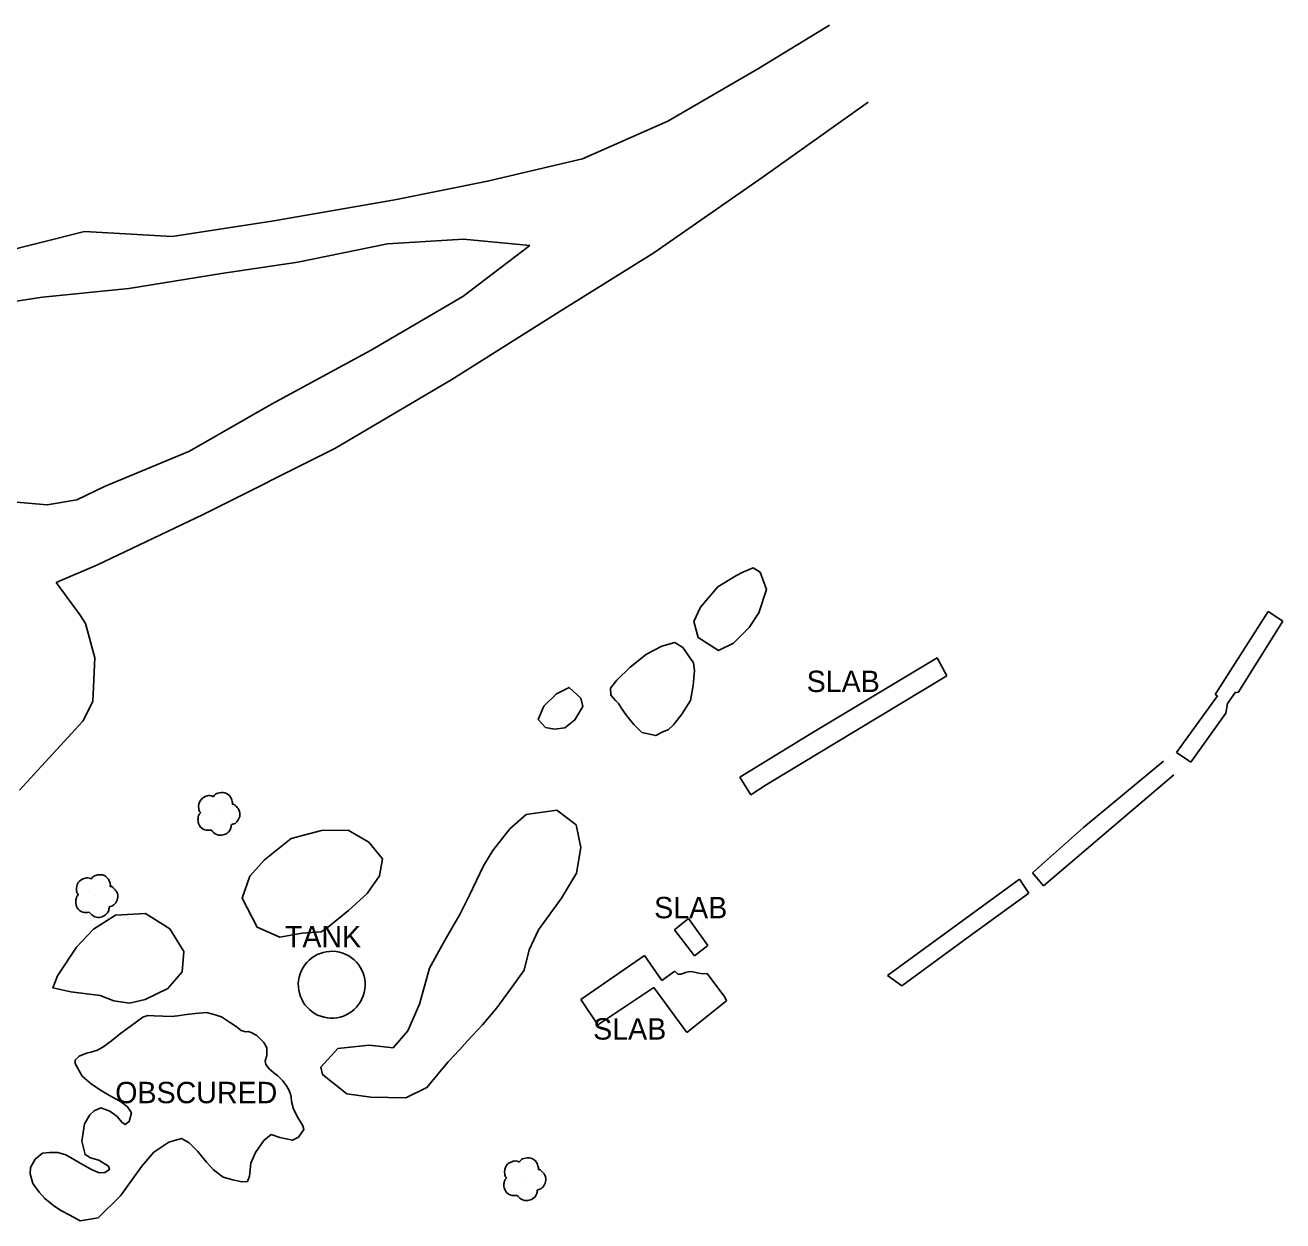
# Model space of a CAD drawing. Extents: x 368532 to 392481, y 10654822 to 10676899.
# Drawn here: x 371228.1 to 371522.2, y 10674780.8 to 10675060.3 of the extents above; entities that cross this region are included whole.
import ezdxf

# ---------------------------------------------------------------- set-up
doc = ezdxf.new("R2010")
doc.units = 0
for name, color, linetype in [('p_dtm obscured area', 7, 'Continuous'), ('p_dtm slab', 7, 'Continuous'), ('p_road conc barrier', 7, 'Continuous'), ('p_road dirt road', 7, 'Continuous'), ('p_structure tank', 7, 'Continuous'), ('p_veg tree', 7, 'Continuous'), ('p_veg woods', 7, 'Continuous')]:
    doc.layers.add(name, color=color, linetype=linetype)

msp = doc.modelspace()

# ---------------------------------------------------------------- linework, layer by layer
at = {"layer": 'p_dtm obscured area'}
msp.add_lwpolyline([(371240.74, 10674819.3), (371242.44, 10674819.95), (371243.49, 10674820.22), (371245.01, 10674820.66), (371246.49, 10674821.54), (371248.31, 10674822.89), (371250.42, 10674824.59), (371252.65, 10674826.23), (371255.6, 10674828.37), (371256.75, 10674828.77), (371258.25, 10674828.73), (371262.33, 10674828.59), (371263.7, 10674828.74), (371265.84, 10674829.03), (371267.85, 10674829.29), (371270.54, 10674829.46), (371272.01, 10674829.11), (371274, 10674828.45), (371276.13, 10674827.11), (371277.44, 10674826.18), (371278.57, 10674825.28), (371279.63, 10674824.95), (371280.21, 10674825.01), (371280.97, 10674824.84), (371282.24, 10674824.08), (371283.88, 10674822.48), (371284.61, 10674821.26), (371284.59, 10674819.44), (371284.21, 10674818.17), (371284.41, 10674817.33), (371285.12, 10674816.32), (371286.25, 10674815.4), (371287.2, 10674814.71), (371288.24, 10674813.58), (371289.18, 10674812.35), (371289.82, 10674811.29), (371290.18, 10674810.38), (371290.31, 10674809.67), (371290.38, 10674808.67), (371290.87, 10674806.9), (371291.9, 10674804.78), (371292.69, 10674803.57), (371293.01, 10674803), (371293.29, 10674802.14), (371292.03, 10674800.38), (371290.58, 10674799.62), (371287.61, 10674800.23), (371285.61, 10674801), (371283.9, 10674799.55), (371281.93, 10674796.77), (371280.86, 10674794.26), (371280.58, 10674791.24), (371280.12, 10674789.95), (371278.74, 10674789.94), (371276.63, 10674790.36), (371274.42, 10674790.96), (371272.11, 10674792.73), (371270.47, 10674794.48), (371268.5, 10674797.02), (371266.47, 10674799.02), (371264.62, 10674800.04), (371261.72, 10674799.2), (371258.19, 10674796.82), (371255.39, 10674793.59), (371250.42, 10674786.63), (371245.15, 10674781.5), (371240.99, 10674780.79), (371238.53, 10674782.15), (371236.46, 10674783.22), (371234.71, 10674784.35), (371232.72, 10674785.99), (371231.38, 10674787.5), (371229.93, 10674789.55), (371229.27, 10674791.76), (371229.38, 10674793.28), (371230.46, 10674795.18), (371232.13, 10674796.58), (371233.79, 10674796.78), (371235.77, 10674796.8), (371237.59, 10674796.2), (371239.66, 10674795.04), (371242.06, 10674793.66), (371243.75, 10674792.72), (371245.38, 10674791.97), (371246.7, 10674792.11), (371247.8, 10674792.75), (371247.57, 10674793.54), (371245.32, 10674794.95), (371243.36, 10674795.53), (371242.12, 10674796.27), (371241.36, 10674799.38), (371241.94, 10674803.49), (371243.19, 10674805.6), (371244.22, 10674806.5), (371245.78, 10674807.18), (371247.88, 10674806.46), (371249.62, 10674805.17), (371250.73, 10674803.89), (371251.47, 10674803.3), (371252.43, 10674804), (371252.96, 10674806.01), (371252.05, 10674807.41), (371250.4, 10674808.65), (371247.82, 10674810.06), (371246.08, 10674811.07), (371243.58, 10674812.76), (371241.45, 10674814.61), (371239.8, 10674817.59), (371239.77, 10674818.34)], close=True, dxfattribs=at)
at = {"layer": 'p_dtm slab'}
for p, q in [((371429.66, 10674905.41), (371441.36, 10674912.43)), ((371441.36, 10674912.43), (371443.59, 10674908.22)), ((371443.59, 10674908.22), (371422.41, 10674895.39)), ((371412.15, 10674894.85), (371429.66, 10674905.41)), ((371395.19, 10674884.51), (371412.15, 10674894.85)), ((371422.41, 10674895.39), (371401.36, 10674882.71)), ((371397.79, 10674880.38), (371395.19, 10674884.51)), ((371401.36, 10674882.71), (371397.79, 10674880.38)), ((371383.2, 10674851.49), (371379.89, 10674848.79)), ((371387.73, 10674845.17), (371383.2, 10674851.49)), ((371379.89, 10674848.79), (371384.57, 10674842.73)), ((371384.57, 10674842.73), (371387.73, 10674845.17)), ((371358.02, 10674832.56), (371372.9, 10674842.84)), ((371372.9, 10674842.84), (371376.94, 10674836.95)), ((371376.94, 10674836.95), (371380, 10674839.12)), ((371380, 10674839.12), (371380.7, 10674838.47)), ((371380.7, 10674838.47), (371381.47, 10674838.41)), ((371381.47, 10674838.41), (371382.49, 10674838.87)), ((371382.49, 10674838.87), (371383.53, 10674839.06)), ((371383.53, 10674839.06), (371384.2, 10674839)), ((371384.2, 10674839), (371385.21, 10674838.78)), ((371385.21, 10674838.78), (371386.51, 10674838.49)), ((371386.51, 10674838.49), (371387.54, 10674838.58)), ((371387.54, 10674838.58), (371391.67, 10674833.09)), ((371375.13, 10674835.32), (371362.03, 10674826.62)), ((371382.8, 10674824.79), (371375.13, 10674835.32)), ((371362.03, 10674826.62), (371358.02, 10674832.56)), ((371392.07, 10674832.23), (371382.8, 10674824.79)), ((371391.67, 10674833.09), (371392.07, 10674832.23))]:
    msp.add_line(p, q, dxfattribs=at)
at = {"layer": 'p_road conc barrier'}
for p, q in [((371506.35, 10674903.82), (371518.76, 10674923.22)), ((371518.76, 10674923.22), (371522.16, 10674920.95)), ((371522.16, 10674920.95), (371511.7, 10674904.3)), ((371497.29, 10674890.26), (371506.9, 10674903.49)), ((371506.9, 10674903.49), (371506.35, 10674903.82)), ((371511.13, 10674904.34), (371509.21, 10674901.69)), ((371511.7, 10674904.3), (371511.13, 10674904.34)), ((371509.21, 10674901.69), (371508.84, 10674899.46)), ((371508.84, 10674899.46), (371500.66, 10674887.98)), ((371475.59, 10674872.71), (371494.27, 10674888.22)), ((371500.66, 10674887.98), (371497.29, 10674890.26)), ((371496.7, 10674885.07), (371466.2, 10674859.11)), ((371463.66, 10674862.14), (371475.59, 10674872.71)), ((371466.2, 10674859.11), (371463.66, 10674862.14)), ((371460.56, 10674860.67), (371429.75, 10674838.12)), ((371462.74, 10674857.4), (371460.56, 10674860.67)), ((371448.61, 10674847.13), (371462.74, 10674857.4)), ((371433.06, 10674835.73), (371448.61, 10674847.13)), ((371429.75, 10674838.12), (371433.06, 10674835.73))]:
    msp.add_line(p, q, dxfattribs=at)
at = {"layer": 'p_road dirt road'}
for p, q in [((371399.57, 10675050.19), (371416.15, 10675060.28)), ((371378.33, 10675037.82), (371399.57, 10675050.19)), ((371425.22, 10675042.28), (371400.69, 10675024.81)), ((371358.42, 10675029.02), (371378.33, 10675037.82)), ((371336.24, 10675023.82), (371358.42, 10675029.02)), ((371314.53, 10675019.45), (371336.24, 10675023.82)), ((371400.69, 10675024.81), (371375.06, 10675007.05)), ((371286.21, 10675014.55), (371314.53, 10675019.45)), ((371262.49, 10675010.88), (371286.21, 10675014.55)), ((371221.8, 10675006.97), (371241.96, 10675012.03)), ((371241.96, 10675012.03), (371262.49, 10675010.88)), ((371312.84, 10675009.2), (371291.86, 10675004.88)), ((371330.58, 10675010.29), (371312.84, 10675009.2)), ((371330.45, 10674996.84), (371346.09, 10675008.8)), ((371346.09, 10675008.8), (371330.58, 10675010.29)), ((371375.06, 10675007.05), (371352.95, 10674993.31)), ((371291.86, 10675004.88), (371274.02, 10675002.27)), ((371274.02, 10675002.27), (371252.38, 10674998.75)), ((371232.15, 10674996.7), (371210.22, 10674993.27)), ((371252.38, 10674998.75), (371232.15, 10674996.7)), ((371308.85, 10674984.21), (371330.45, 10674996.84)), ((371352.95, 10674993.31), (371327.85, 10674977.42)), ((371285.71, 10674971.66), (371308.85, 10674984.21)), ((371327.85, 10674977.42), (371300.54, 10674961.31)), ((371266.55, 10674960.71), (371285.71, 10674971.66)), ((371246.68, 10674952.48), (371266.55, 10674960.71)), ((371300.54, 10674961.31), (371269.6, 10674945.82)), ((371240.21, 10674949.33), (371246.68, 10674952.48)), ((371225.14, 10674948.88), (371233.23, 10674948.16)), ((371233.23, 10674948.16), (371240.21, 10674949.33)), ((371269.6, 10674945.82), (371245.05, 10674934.13)), ((371235.39, 10674930.01), (371245.05, 10674934.13)), ((371240.99, 10674922.33), (371235.39, 10674930.01)), ((371242.21, 10674920.45), (371240.99, 10674922.33)), ((371244.36, 10674912.43), (371242.21, 10674920.45)), ((371243.92, 10674902.21), (371244.36, 10674912.43)), ((371241.62, 10674897.62), (371243.92, 10674902.21)), ((371241.62, 10674897.62), (371231.93, 10674887.1)), ((371231.93, 10674887.1), (371226.78, 10674881.49))]:
    msp.add_line(p, q, dxfattribs=at)
at = {"layer": 'p_structure tank'}
msp.add_ellipse((371299.78, 10674835.98), major_axis=(-2.56, -7.38), ratio=0.999554, dxfattribs=at)
at = {"layer": 'p_veg tree'}
for p, q in [((371273.22, 10674876), (371273.22, 10674876)), ((371244.64, 10674856.79), (371244.64, 10674856.79)), ((371344.75, 10674790.6), (371344.75, 10674790.6))]:
    msp.add_line(p, q, dxfattribs=at)
for points in [[(371271.68, 10674872.13), (371270.12, 10674872.17), (371268.86, 10674873.17), (371268.51, 10674874.64), (371268.64, 10674875.48), (371269, 10674876.08), (371269.11, 10674876.19), (371269.05, 10674876.29), (371268.69, 10674877.18), (371269.08, 10674879.07), (371270.68, 10674880.11), (371271.98, 10674880), (371272.12, 10674879.95), (371272.19, 10674880.04), (371273.18, 10674880.75), (371274.79, 10674880.84), (371276.13, 10674879.84), (371276.53, 10674878.83), (371276.58, 10674878.28), (371276.56, 10674878.17), (371276.67, 10674878.17), (371277.26, 10674877.86), (371278.08, 10674876.87), (371278.27, 10674875.31), (371277.61, 10674874.09), (371276.65, 10674873.49), (371276.39, 10674873.43), (371276.34, 10674873.38), (371276.32, 10674873.32), (371276.26, 10674872.87), (371275.91, 10674871.96), (371274.95, 10674871.21), (371273.73, 10674870.92), (371272.23, 10674871.5), (371271.66, 10674872.14)], [(371243.11, 10674852.92), (371241.55, 10674852.96), (371240.29, 10674853.96), (371239.94, 10674855.42), (371240.07, 10674856.27), (371240.43, 10674856.87), (371240.53, 10674856.98), (371240.47, 10674857.07), (371240.12, 10674857.96), (371240.5, 10674859.85), (371242.11, 10674860.89), (371243.41, 10674860.78), (371243.54, 10674860.73), (371243.62, 10674860.83), (371244.61, 10674861.54), (371246.22, 10674861.63), (371247.56, 10674860.63), (371247.96, 10674859.62), (371248.01, 10674859.07), (371247.99, 10674858.96), (371248.1, 10674858.96), (371248.69, 10674858.65), (371249.51, 10674857.66), (371249.7, 10674856.1), (371249.04, 10674854.87), (371248.07, 10674854.27), (371247.81, 10674854.22), (371247.76, 10674854.17), (371247.75, 10674854.11), (371247.69, 10674853.66), (371247.33, 10674852.75), (371246.38, 10674852), (371245.15, 10674851.7), (371243.66, 10674852.29), (371243.09, 10674852.92)], [(371343.21, 10674786.73), (371341.65, 10674786.77), (371340.39, 10674787.77), (371340.04, 10674789.23), (371340.17, 10674790.08), (371340.53, 10674790.68), (371340.63, 10674790.79), (371340.58, 10674790.88), (371340.22, 10674791.77), (371340.6, 10674793.66), (371342.21, 10674794.7), (371343.51, 10674794.59), (371343.65, 10674794.54), (371343.72, 10674794.64), (371344.71, 10674795.35), (371346.32, 10674795.44), (371347.66, 10674794.44), (371348.06, 10674793.43), (371348.11, 10674792.88), (371348.09, 10674792.77), (371348.2, 10674792.77), (371348.79, 10674792.46), (371349.61, 10674791.47), (371349.8, 10674789.91), (371349.14, 10674788.68), (371348.17, 10674788.08), (371347.92, 10674788.03), (371347.86, 10674787.98), (371347.85, 10674787.92), (371347.79, 10674787.47), (371347.43, 10674786.56), (371346.48, 10674785.81), (371345.25, 10674785.51), (371343.76, 10674786.1), (371343.19, 10674786.74)]]:
    msp.add_spline(points, degree=3, dxfattribs=at)
at = {"layer": 'p_veg woods'}
for points in [[(371385.46, 10674917.11), (371384.47, 10674920.9), (371386.01, 10674924.24), (371390.08, 10674928.98), (371394.3, 10674931.53), (371395.91, 10674932.42), (371398.32, 10674933.44), (371399.97, 10674932.4), (371401.42, 10674928.4), (371399.67, 10674922.9), (371397.41, 10674919.45), (371393.69, 10674915.8), (371390.25, 10674914.13)], [(371377.32, 10674895.16), (371375.56, 10674894.23), (371372.25, 10674894.95), (371370.45, 10674896.77), (371368.72, 10674898.89), (371367.29, 10674900.94), (371367.13, 10674901.25), (371366.8, 10674901.7), (371366.13, 10674902.38), (371365.02, 10674903.66), (371364.95, 10674905.34), (371366.43, 10674907.16), (371369.56, 10674910.24), (371373.4, 10674913.25), (371377, 10674915.1), (371380.01, 10674915.99), (371381.9, 10674914.81), (371384.39, 10674911.2), (371384.57, 10674909.43), (371384.31, 10674905.91), (371383.63, 10674902.4), (371381.67, 10674899.19), (371379.68, 10674896.75), (371378.46, 10674895.58)], [(371351.88, 10674895.69), (371349.77, 10674896.09), (371348.06, 10674898), (371349.36, 10674901.07), (371352.33, 10674904.01), (371355.33, 10674905.47), (371358.02, 10674902.93), (371358.49, 10674900.98), (371356.63, 10674897.88), (371354.31, 10674896.06)], [(371329.74, 10674852.41), (371331.98, 10674856.89), (371335.23, 10674863.74), (371337.42, 10674867.35), (371341.41, 10674872.41), (371345.27, 10674875.76), (371352.4, 10674876.78), (371356.92, 10674873.32), (371357.99, 10674868.08), (371356.99, 10674862.03), (371353.49, 10674856.25), (371348.11, 10674848.82), (371345.98, 10674844.11), (371344.78, 10674839.42), (371341.95, 10674835.46), (371338.36, 10674830.61), (371335.02, 10674826.59), (371331.54, 10674822.85), (371329.72, 10674820.82), (371326.96, 10674817.84), (371322.03, 10674811.94), (371317.07, 10674809.53), (371308.96, 10674809.72), (371303.31, 10674810.44), (371297.65, 10674814.96), (371297.21, 10674816.72), (371301.22, 10674821.04), (371308.57, 10674821.86), (371314.15, 10674821.24), (371317.6, 10674825.21), (371320.31, 10674831.46), (371322.62, 10674839.87), (371325.59, 10674845.2), (371327.24, 10674848.11)], [(371292.85, 10674848.02), (371287.64, 10674847.13), (371282.31, 10674849.46), (371278.88, 10674856.25), (371280.65, 10674861.32), (371284.06, 10674865.16), (371290.26, 10674870.13), (371297.41, 10674872.02), (371303.6, 10674872.11), (371308.47, 10674869.27), (371311.67, 10674865.38), (371310.93, 10674861.4), (371308.04, 10674857.34), (371303.68, 10674853.34), (371298.73, 10674849.31), (371297.34, 10674848.35)], [(371248.85, 10674832.18), (371245.61, 10674833.47), (371238.76, 10674834.34), (371234.54, 10674835.26), (371235.67, 10674838.09), (371240.08, 10674844.78), (371244.06, 10674848.99), (371249.25, 10674852.25), (371256.24, 10674852.66), (371261.9, 10674849.07), (371265.18, 10674843.74), (371264.84, 10674838.96), (371261.43, 10674835.08), (371256.17, 10674832.5), (371252.51, 10674831.67)]]:
    msp.add_lwpolyline(points, close=True, dxfattribs=at)

# ---------------------------------------------------------------- texts
at = {"layer": 'p_dtm obscured area'}
msp.add_text(' OBSCURED', height=5, dxfattribs=at).set_placement((371247.3, 10674808.28))
at = {"layer": 'p_dtm slab'}
for p in [(371408.97, 10674904.4), (371373.31, 10674851.51), (371359.04, 10674823.15)]:
    msp.add_text(' SLAB', height=5, dxfattribs=at).set_placement(p)
at = {"layer": 'p_structure tank'}
msp.add_text(' TANK', height=5, dxfattribs=at).set_placement((371286.98, 10674844.72))

doc.saveas('drawing.dxf')
